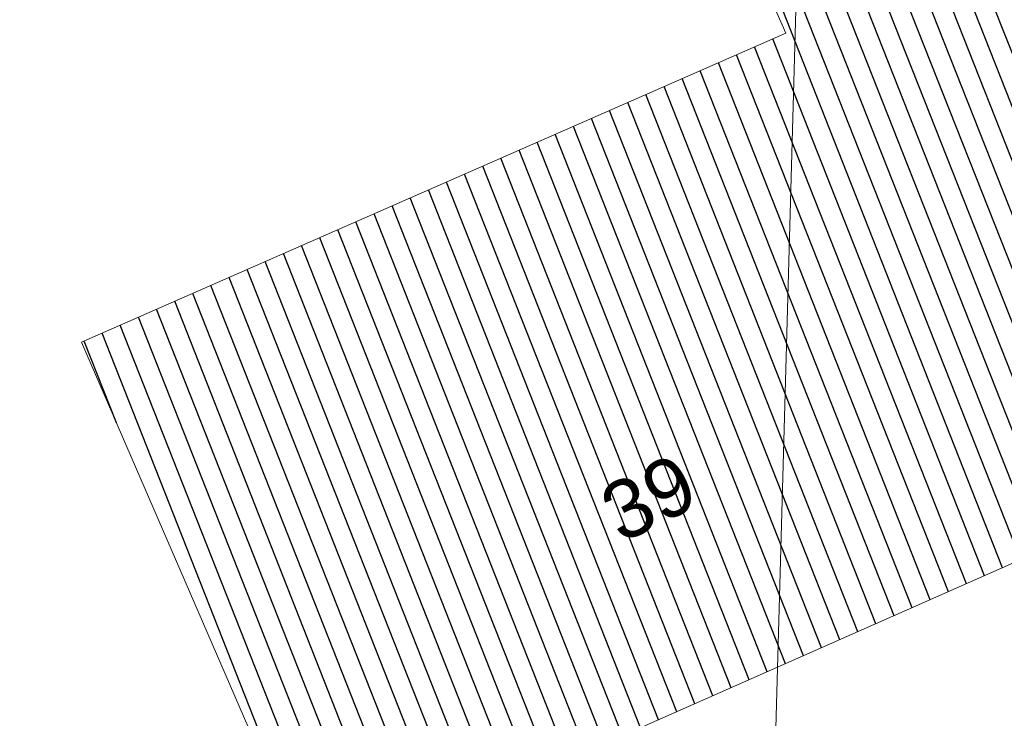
# Model space of a CAD drawing. Header units: metres. Extents: x 345144 to 348639, y 5629211 to 5635235.
# Tile 596 of 656: x 345891 to 345901, y 5631806 to 5631813. Entities that reach past the tile are written whole.
import ezdxf
from ezdxf.enums import TextEntityAlignment as Align

# ---------------------------------------------------------------- set-up
doc = ezdxf.new("R2010")
doc.units = ezdxf.units.M
doc.header["$MEASUREMENT"] = 0
for name, color, linetype in [('AX Gebäude', 7, 'Continuous'), ('Blatt', 7, 'Continuous'), ('Präsentationsobjekt -Text (punktförmig)', 7, 'Continuous')]:
    doc.layers.add(name, color=color, linetype=linetype)
doc.styles.add('ARIAL', font='arial.ttf', dxfattribs={"height": 1})

msp = doc.modelspace()

# ---------------------------------------------------------------- hatches: boundary and pattern name
at = {"layer": 'AX Gebäude', "true_color": 0x4f4f4f}
h = msp.add_hatch(dxfattribs=at)
h.set_pattern_fill('_USER', color=251, scale=0.2, angle=111.5294118, style=0, pattern_type=0)
h.set_pattern_definition([(111.5294117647, (0, 0), (-0.186045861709, -0.07339575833), [])])
h.paths.add_polyline_path([(345891.276, 5631809.834), (345898.401, 5631812.96), (345896.33, 5631817.656), (345900.462, 5631819.465), (345903.222, 5631820.626), (345905.283, 5631815.886), (345907.57, 5631810.692), (345900.884, 5631807.749), (345900.908, 5631807.694), (345893.604, 5631804.466)], flags=0)

# ---------------------------------------------------------------- linework, layer by layer
at = {"layer": 'AX Gebäude', "color": 7, "linetype": 'Continuous', "lineweight": 5, "flags": 128}
msp.add_lwpolyline([(345891.276, 5631809.834), (345898.401, 5631812.96), (345896.33, 5631817.656), (345900.462, 5631819.465), (345903.222, 5631820.626), (345905.283, 5631815.886), (345907.57, 5631810.692), (345900.884, 5631807.749), (345900.908, 5631807.694), (345893.604, 5631804.466), (345891.276, 5631809.834)], dxfattribs=at)
at = {"layer": 'Blatt', "color": 205, "linetype": 'Continuous', "lineweight": 5, "true_color": 0x873099, "flags": 128}
for points in [[(345436.232, 5631808.211), (345398.764, 5631828.016), (345403.826, 5632007.768), (345447.369, 5632006.542), (345449.563, 5632004.389), (345466.48, 5631986.997), (345614.426, 5631884.472), (345729.52, 5631840.819), (345788.819, 5631839.338), (345836.096, 5631831.491), (345899.544, 5631850.195), (345896.548, 5631743.817), (345518.715, 5631754.457), (345516.682, 5631756.851), (345436.232, 5631808.211)], [(345896.548, 5631743.817), (345899.544, 5631850.195), (345999.397, 5631879.63), (345998.551, 5631913.463), (346058.619, 5631921.978), (346072.237, 5631883.782), (346112.288, 5631896.345), (346200.253, 5631904.994), (346223.86, 5631882.121), (346261.053, 5631882.873), (346286.994, 5631890.203), (346344.136, 5631937.665), (346401.961, 5631930.519), (346396.306, 5631729.744), (345896.548, 5631743.817)]]:
    msp.add_lwpolyline(points, dxfattribs=at)

# ---------------------------------------------------------------- texts
at = {"layer": 'Präsentationsobjekt -Text (punktförmig)', "color": 7, "style": 'ARIAL'}
msp.add_text('39', height=0.5894701, rotation=26.3560552, dxfattribs=at).set_placement((345897.143, 5631807.998), align=Align.CENTER)

doc.saveas('drawing.dxf')
